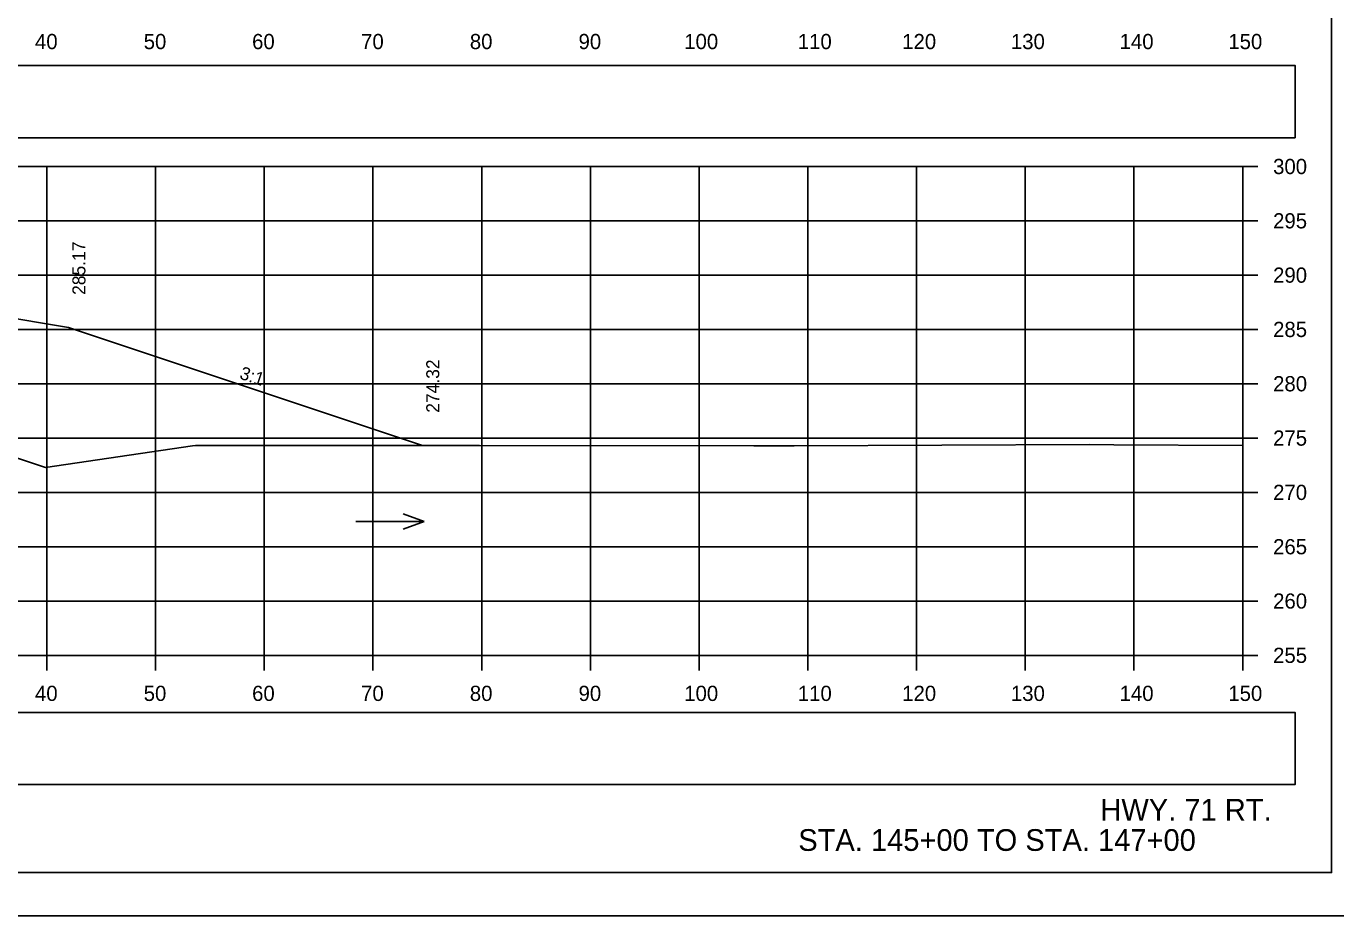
# Model space of a CAD drawing. Extents: x 285 to 4233, y -659 to 3710.
# Drawn here: x 2597.6 to 2718.1, y 2962.9 to 3044.8 of the extents above; entities that cross this region are included whole.
import ezdxf

# ---------------------------------------------------------------- set-up
doc = ezdxf.new("R2010")
doc.units = 0
for name, color, linetype in [('R_Axis', 7, 'Continuous'), ('R_Axis Annot', 7, 'Continuous'), ('R_Border', 7, 'Continuous'), ('R_Draft', 7, 'Continuous'), ('R_Exist Surface', 7, 'Continuous'), ('R_Fin Surface', 7, 'Continuous'), ('R_Grid', 7, 'Continuous'), ('R_No Plot', 7, 'Continuous'), ('R_Water Annot', 7, 'Continuous'), ('R_Xsect Elev', 7, 'Continuous'), ('R_Xsect Slope', 7, 'Continuous')]:
    doc.layers.add(name, color=color, linetype=linetype)

msp = doc.modelspace()

# ---------------------------------------------------------------- linework, layer by layer
at = {"layer": 'R_Axis'}
for p, q in [((2709.5, 2986.88), (2709.5, 3031.88)), ((2710.9, 3031.88), (2709.5, 3031.88)), ((2710.9, 3026.88), (2709.5, 3026.88)), ((2710.9, 3021.88), (2709.5, 3021.88)), ((2710.9, 3016.88), (2709.5, 3016.88)), ((2710.9, 3011.88), (2709.5, 3011.88)), ((2710.9, 3006.88), (2709.5, 3006.88)), ((2710.9, 3001.88), (2709.5, 3001.88)), ((2710.9, 2996.88), (2709.5, 2996.88)), ((2710.9, 2991.88), (2709.5, 2991.88)), ((2409.5, 2986.88), (2709.5, 2986.88)), ((2599.5, 2985.48), (2599.5, 2986.88)), ((2609.5, 2985.48), (2609.5, 2986.88)), ((2619.5, 2985.48), (2619.5, 2986.88)), ((2629.5, 2985.48), (2629.5, 2986.88)), ((2639.5, 2985.48), (2639.5, 2986.88)), ((2649.5, 2985.48), (2649.5, 2986.88)), ((2659.5, 2985.48), (2659.5, 2986.88)), ((2669.5, 2985.48), (2669.5, 2986.88)), ((2679.5, 2985.48), (2679.5, 2986.88)), ((2689.5, 2985.48), (2689.5, 2986.88)), ((2699.5, 2985.48), (2699.5, 2986.88)), ((2709.5, 2985.48), (2709.5, 2986.88)), ((2710.9, 2986.88), (2709.5, 2986.88))]:
    msp.add_line(p, q, dxfattribs=at)
at = {"layer": 'R_Axis Annot'}
for points in [[(2573.96, 3034.53), (2714.32, 3034.53), (2714.32, 3041.18), (2573.96, 3041.18)], [(2573.96, 2974.98), (2714.32, 2974.98), (2714.32, 2981.63), (2573.96, 2981.63)]]:
    msp.add_lwpolyline(points, close=True, dxfattribs=at)
at = {"layer": 'R_Border'}
for q in [(2717.68, 3172.34), (2401.5, 2966.88)]:
    msp.add_line((2717.68, 2966.88), q, dxfattribs=at)
at = {"layer": 'R_Exist Surface'}
msp.add_lwpolyline([(2592.21, 3006.57), (2599.37, 3004.16), (2612.89, 3006.16), (2613.16, 3006.2), (2613.54, 3006.2), (2639.3, 3006.21), (2664.52, 3006.18), (2666.86, 3006.17), (2668.23, 3006.18), (2695.41, 3006.29), (2697.65, 3006.27), (2709.5, 3006.2)], dxfattribs=at)
at = {"layer": 'R_Fin Surface'}
msp.add_lwpolyline([(2481.91, 3003.64), (2505.5, 3011.5), (2529.5, 3015.5), (2535.5, 3016.07), (2547.5, 3017.2), (2571.5, 3019.45), (2573.5, 3019.64), (2581.5, 3020.39), (2601.5, 3017.06), (2634.05, 3006.21)], dxfattribs=at)
at = {"layer": 'R_Grid'}
for p, q in [((2409.5, 3031.88), (2709.5, 3031.88)), ((2599.5, 2986.88), (2599.5, 3031.88)), ((2609.5, 2986.88), (2609.5, 3031.88)), ((2619.5, 2986.88), (2619.5, 3031.88)), ((2629.5, 2986.88), (2629.5, 3031.88)), ((2639.5, 2986.88), (2639.5, 3031.88)), ((2649.5, 2986.88), (2649.5, 3031.88)), ((2659.5, 2986.88), (2659.5, 3031.88)), ((2669.5, 2986.88), (2669.5, 3031.88)), ((2679.5, 2986.88), (2679.5, 3031.88)), ((2689.5, 2986.88), (2689.5, 3031.88)), ((2699.5, 2986.88), (2699.5, 3031.88)), ((2709.5, 2986.88), (2709.5, 3031.88)), ((2409.5, 3026.88), (2709.5, 3026.88)), ((2409.5, 3021.88), (2709.5, 3021.88)), ((2409.5, 3016.88), (2709.5, 3016.88)), ((2409.5, 3011.88), (2709.5, 3011.88)), ((2409.5, 3006.88), (2709.5, 3006.88)), ((2409.5, 3001.88), (2709.5, 3001.88)), ((2409.5, 2996.88), (2709.5, 2996.88)), ((2409.5, 2991.88), (2709.5, 2991.88)), ((2409.5, 2986.88), (2709.5, 2986.88))]:
    msp.add_line(p, q, dxfattribs=at)
at = {"layer": 'R_No Plot'}
msp.add_line((2389.1, 2962.91), (2722.43, 2962.91), dxfattribs=at)
for points in [[(2389.09, 3176.24), (2722.43, 3176.24), (2722.43, 2962.9), (2389.09, 2962.9)], [(2635.42, 3172.34), (2655.04, 3172.34), (2655.04, 3162.46), (2671.15, 3162.46), (2694.35, 3162.46), (2694.47, 3134.31), (2717.68, 3134.31), (2717.68, 2966.88), (2401.5, 2966.88), (2401.5, 3172.34)]]:
    msp.add_lwpolyline(points, close=True, dxfattribs=at)
at = {"layer": 'R_Water Annot'}
for p, q in [((2634.21, 2999.2), (2632.29, 2999.9)), ((2627.93, 2999.2), (2634.21, 2999.2)), ((2634.21, 2999.2), (2632.29, 2998.5))]:
    msp.add_line(p, q, dxfattribs=at)

# ---------------------------------------------------------------- texts
at = {"layer": 'R_Axis Annot'}
for s, p in [('40', (2598.41, 3042.68)), ('50', (2608.41, 3042.68)), ('60', (2618.38, 3042.68)), ('70', (2628.41, 3042.68)), ('80', (2638.41, 3042.68)), ('90', (2648.41, 3042.68)), ('100', (2658.13, 3042.68)), ('110', (2668.58, 3042.68)), ('120', (2678.18, 3042.68)), ('130', (2688.18, 3042.68)), ('140', (2698.18, 3042.68)), ('150', (2708.18, 3042.68)), ('300', (2712.3, 3031.18)), ('295', (2712.3, 3026.18)), ('290', (2712.3, 3021.18)), ('285', (2712.3, 3016.18)), ('280', (2712.3, 3011.18)), ('275', (2712.3, 3006.18)), ('270', (2712.3, 3001.18)), ('265', (2712.3, 2996.18)), ('260', (2712.3, 2991.18)), ('255', (2712.3, 2986.18)), ('40', (2598.41, 2982.68)), ('50', (2608.41, 2982.68)), ('60', (2618.38, 2982.68)), ('70', (2628.41, 2982.68)), ('80', (2638.41, 2982.68)), ('90', (2648.41, 2982.68)), ('100', (2658.13, 2982.68)), ('110', (2668.58, 2982.68)), ('120', (2678.18, 2982.68)), ('130', (2688.18, 2982.68)), ('140', (2698.18, 2982.68)), ('150', (2708.18, 2982.68))]:
    msp.add_text(s, height=1.4, dxfattribs=at).set_placement(p)
at = {"layer": 'R_Draft'}
for s, p in [('HWY. 71 RT. ', (2696.41, 2971.67)), ('STA. 145+00 TO STA. 147+00', (2668.62, 2968.88))]:
    msp.add_text(s, height=2, dxfattribs=at).set_placement(p)
at = {"layer": 'R_Xsect Elev'}
for s, p in [('285.17', (2603.05, 3020.06)), ('274.32', (2635.6, 3009.21))]:
    msp.add_text(s, height=1.2, rotation=90, dxfattribs=at).set_placement(p)
at = {"layer": 'R_Xsect Slope'}
msp.add_text('3:1', height=1.2, rotation=341.5651, dxfattribs=at).set_placement((2617.15, 3012.37))

doc.saveas('drawing.dxf')
